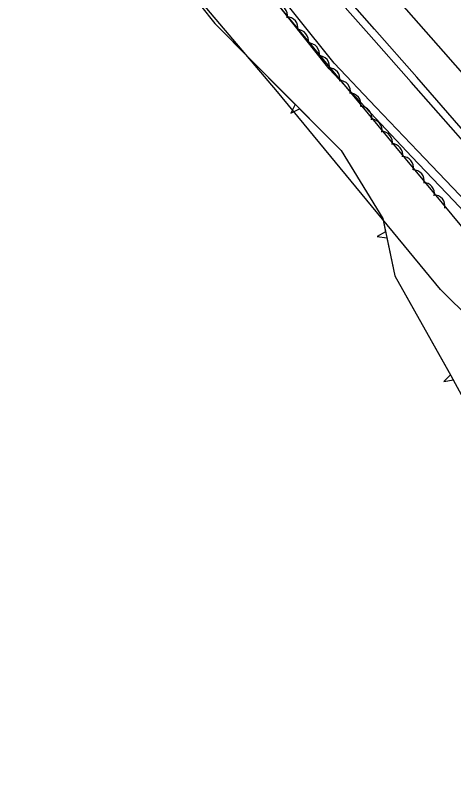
# Model space of a CAD drawing. Extents: x 954793 to 988390, y 1867850 to 1924428.
# Drawn here: x 966187.2 to 966330.9, y 1897584.2 to 1897839.5 of the extents above; entities that cross this region are included whole.
import ezdxf

# ---------------------------------------------------------------- set-up
doc = ezdxf.new("R2010")
doc.units = 0
for name, color, linetype in [('S_DITCHLINE', 7, 'Continuous'), ('S_EDGE_PAVEMENT', 7, 'Continuous'), ('S_FIBER_OPTIC_CABLE', 7, 'Continuous'), ('S_PAVEMENT_CROWN', 7, 'Continuous'), ('S_SHOULDER', 7, 'Continuous'), ('S_TREE', 7, 'Continuous'), ('S_UTL_PT_SYM', 7, 'Continuous')]:
    doc.layers.add(name, color=color, linetype=linetype)

msp = doc.modelspace()

# ---------------------------------------------------------------- linework, layer by layer
at = {"layer": 'S_DITCHLINE'}
for points in [[(966392.34, 1897728.07), (966388.47, 1897726.34), (966381.09, 1897729.16), (966372.46, 1897738.43), (966363.84, 1897747.69), (966355.22, 1897756.95), (966346.59, 1897766.21), (966332.87, 1897780.62), (966319.15, 1897795.02), (966305.43, 1897809.43), (966291.71, 1897823.83), (966279.44, 1897839.24), (966267.16, 1897854.64), (966254.89, 1897870.05), (966242.61, 1897885.46), (966228.77, 1897901.08), (966214.93, 1897916.71), (966201.08, 1897932.34), (966187.24, 1897947.96)], [(966344.44, 1897764.34), (966330.85, 1897778.75), (966317.26, 1897793.16), (966303.66, 1897807.56), (966290.07, 1897821.97), (966277.77, 1897837.5), (966265.47, 1897853.02)]]:
    msp.add_lwpolyline(points, dxfattribs=at)
at = {"layer": 'S_EDGE_PAVEMENT'}
msp.add_lwpolyline([(966552.72, 1897551.55), (966538.3, 1897568.05), (966523.89, 1897584.55), (966508.4, 1897602.27), (966492.92, 1897620), (966478.07, 1897636.95), (966463.21, 1897653.91), (966448.22, 1897671.09), (966433.23, 1897688.28), (966419.71, 1897703.72), (966406.18, 1897719.16), (966391.26, 1897736.29), (966376.34, 1897753.43), (966362.18, 1897769.63), (966348.01, 1897785.83), (966333.44, 1897802.55), (966318.86, 1897819.26), (966305.02, 1897834.99), (966291.18, 1897850.72)], dxfattribs=at)
at = {"layer": 'S_FIBER_OPTIC_CABLE'}
for p, q in [((966273.18, 1897814.48), (966235.58, 1897858.91)), ((966326.67, 1897749.55), (966273.18, 1897814.48)), ((966375.29, 1897701.32), (966326.67, 1897749.55))]:
    msp.add_line(p, q, dxfattribs=at)
at = {"layer": 'S_PAVEMENT_CROWN'}
msp.add_lwpolyline([(966547.45, 1897576.17), (966533.12, 1897592.54), (966517.5, 1897610.34), (966501.88, 1897628.13), (966487.04, 1897645.2), (966472.19, 1897662.27), (966457.21, 1897679.31), (966442.24, 1897696.35), (966428.96, 1897711.61), (966415.69, 1897726.86), (966400.57, 1897744.13), (966385.45, 1897761.4), (966371.47, 1897777.45), (966357.49, 1897793.5), (966342.57, 1897810.59), (966327.65, 1897827.67), (966313.88, 1897843.35)], dxfattribs=at)
at = {"layer": 'S_SHOULDER'}
msp.add_lwpolyline([(966550.56, 1897549.65), (966536.21, 1897566.22), (966521.85, 1897582.78), (966506.37, 1897600.54), (966490.9, 1897618.3), (966476.04, 1897635.16), (966461.19, 1897652.02), (966446.3, 1897669.33), (966431.41, 1897686.64), (966417.84, 1897702.11), (966404.28, 1897717.59), (966396.9, 1897725.99), (966391.86, 1897731.92), (966383.24, 1897741.9), (966374.62, 1897751.89), (966360.41, 1897768.12), (966346.2, 1897784.36), (966331.63, 1897800.98), (966317.06, 1897817.59), (966303.14, 1897833.34), (966289.22, 1897849.08)], dxfattribs=at)
at = {"layer": 'S_TREE'}
for p, q in [((966279, 1897810.28), (966277.54, 1897807.49)), ((966277.54, 1897807.49), (966280.39, 1897808.88)), ((966308.61, 1897768.46), (966305.86, 1897766.93)), ((966305.86, 1897766.93), (966309.01, 1897766.54)), ((966329.94, 1897721.63), (966327.75, 1897719.37)), ((966327.75, 1897719.37), (966330.88, 1897719.9))]:
    msp.add_line(p, q, dxfattribs=at)
for points in [[(966210.24, 1897890.13), (966252.56, 1897836.85), (966294.06, 1897795.15), (966307.68, 1897772.91), (966311.61, 1897754.04), (966330.07, 1897721.39), (966348.47, 1897687.31), (966364.51, 1897661.47), (966383.44, 1897643.98), (966402.93, 1897632.04), (966416.66, 1897623.5), (966438.97, 1897606.13), (966464.86, 1897584.15), (966484.3, 1897568.18), (966498.09, 1897556.96), (966507.44, 1897547.01)], [(966249.08, 1897872.34), (966354.07, 1897745.39), (966390.72, 1897702.43), (966457.35, 1897631.88), (966516.54, 1897569.35)], [(966255.85, 1897833.54), (966261.36, 1897828)], [(966261.36, 1897828), (966279, 1897810.28)], [(966280.39, 1897808.88), (966294.06, 1897795.15), (966296.99, 1897790.35)], [(966296.99, 1897790.35), (966307.68, 1897772.91), (966308.61, 1897768.46)], [(966309.01, 1897766.54), (966311.61, 1897754.04), (966317.63, 1897743.39)], [(966317.63, 1897743.39), (966329.94, 1897721.63)]]:
    msp.add_lwpolyline(points, dxfattribs=at)
for centre in [(966272.81, 1897839.47), (966276.22, 1897835.41), (966279.68, 1897831.21), (966283.26, 1897826.84), (966286.6, 1897822.68), (966290.02, 1897818.66), (966293.43, 1897814.59), (966296.9, 1897810.4), (966300.47, 1897806.02), (966303.81, 1897801.87), (966307.24, 1897797.84), (966310.64, 1897793.78), (966314.11, 1897789.58), (966317.68, 1897785.21), (966321.03, 1897781.05), (966324.45, 1897777.03)]:
    msp.add_arc(centre, 3.64, 348.7944, 90.3913, dxfattribs=at)
at = {"layer": 'S_UTL_PT_SYM'}
for points in [[(966273.18, 1897814.48), (966273.18, 1897814.53), (966273.18, 1897814.48), (966273.13, 1897814.48), (966273.18, 1897814.48), (966273.18, 1897814.43), (966273.18, 1897814.48), (966273.23, 1897814.48)], [(966326.67, 1897749.55), (966326.67, 1897749.6), (966326.67, 1897749.55), (966326.62, 1897749.55), (966326.67, 1897749.55), (966326.67, 1897749.5), (966326.67, 1897749.55), (966326.72, 1897749.55)]]:
    msp.add_lwpolyline(points, dxfattribs=at)

doc.saveas('drawing.dxf')
